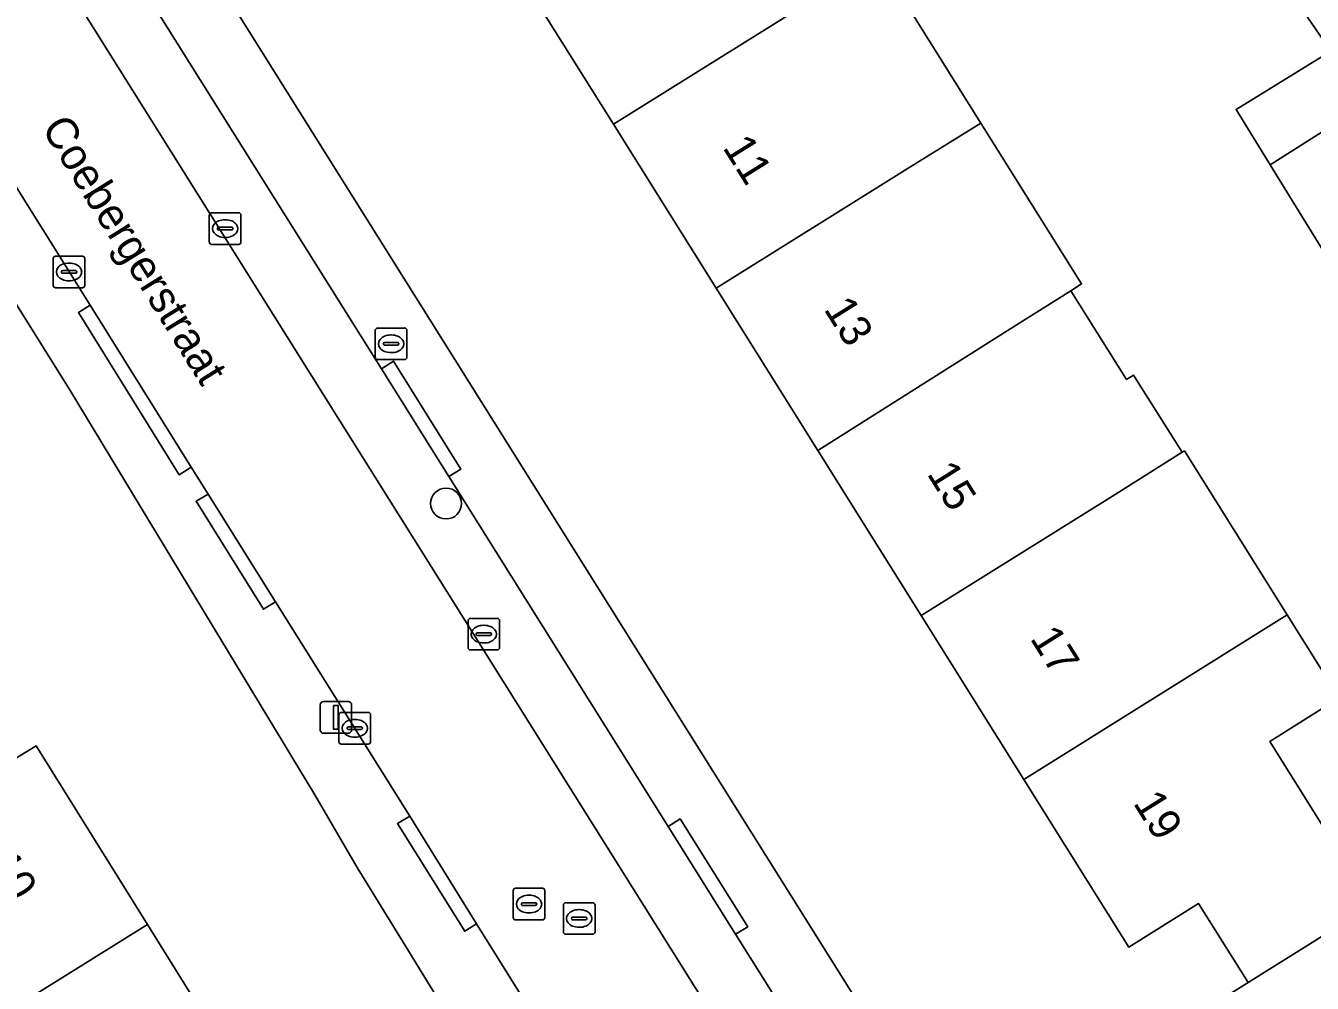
# Model space of a CAD drawing. Extents: x 159352 to 160617, y 385888 to 387323.
# Drawn here: x 159633.66 to 159674.36, y 386083.08 to 386113.37 of the extents above; entities that cross this region are included whole.
import ezdxf

# ---------------------------------------------------------------- set-up
doc = ezdxf.new("R2010")
doc.units = 0
for name, color, linetype in [('IMGEO_Boom', 7, 'Continuous'), ('IMGEO_Brandkraan', 7, 'Continuous'), ('IMGEO_Erf', 7, 'Continuous'), ('IMGEO_Kolk', 7, 'Continuous'), ('IMGEO_Lichtmast', 7, 'Continuous'), ('IMGEO_Openbare_ruimte_label', 7, 'Continuous'), ('IMGEO_Pand', 7, 'Continuous'), ('IMGEO_Pand_nummerreeks', 7, 'Continuous'), ('IMGEO_Parkeervlak_open', 7, 'Continuous'), ('IMGEO_Rijbaan_lokaal_open', 7, 'Continuous'), ('IMGEO_Rioolput', 7, 'Continuous'), ('IMGEO_Voetpad_gesloten', 7, 'Continuous'), ('IMGEO_Voetpad_open', 7, 'Continuous')]:
    doc.layers.add(name, color=color, linetype=linetype)

msp = doc.modelspace()

# ---------------------------------------------------------------- linework, layer by layer
at = {"layer": 'IMGEO_Boom'}
msp.add_circle((159646.955, 386098.257), 0.489, dxfattribs=at)
at = {"layer": 'IMGEO_Brandkraan'}
for p, q in [((159644.717, 386102.883), (159644.717, 386103.735)), ((159644.792, 386103.809), (159645.644, 386103.809)), ((159645.718, 386103.735), (159645.718, 386102.883)), ((159644.976, 386103.303), (159644.976, 386103.315)), ((159645.019, 386103.352), (159645.417, 386103.352)), ((159645.205, 386103.589), (159645.23, 386103.589)), ((159645.46, 386103.315), (159645.46, 386103.303)), ((159645.414, 386103.266), (159645.016, 386103.266)), ((159645.228, 386103.029), (159645.203, 386103.029)), ((159645.644, 386102.809), (159644.792, 386102.809))]:
    msp.add_line(p, q, dxfattribs=at)
for points in [[(159644.717, 386102.883), (159644.717, 386103.735)], [(159644.792, 386103.809), (159645.644, 386103.809)], [(159645.718, 386103.735), (159645.718, 386102.883)], [(159645.644, 386102.809), (159644.792, 386102.809)]]:
    msp.add_lwpolyline(points, dxfattribs=at)
for centre, radius, start, end in [((159644.794, 386103.733), 0.0765, 91.552, 178.448), ((159644.794, 386103.733), 0.0765, 91.552, 178.448), ((159645.642, 386103.733), 0.0765, 1.552, 88.448), ((159645.642, 386103.733), 0.0765, 1.552, 88.448), ((159645.016, 386103.312), 0.0403, 85.8775, 175.7526), ((159645.013, 386103.302), 0.0366, 178.938, 274.7102), ((159645.417, 386103.309), 0.043, 264.8664, 352.4533), ((159645.421, 386103.314), 0.0386, 1.7309, 96.639), ((159644.794, 386102.885), 0.0765, 181.552, 268.448), ((159644.794, 386102.885), 0.0765, 181.552, 268.448), ((159645.642, 386102.885), 0.0765, 271.552, 358.448), ((159645.642, 386102.885), 0.0765, 271.552, 358.448)]:
    msp.add_arc(centre, radius, start, end, dxfattribs=at)
for centre, major_axis, ratio, start_param, end_param in [((159645.204, 386103.309), (-0.387, 0.002), 0.722429, 4.712389, 7.853982), ((159645.229, 386103.309), (-0.39, 0.002), 0.717154, 1.570796, 4.712389)]:
    msp.add_ellipse(centre, major_axis=major_axis, ratio=ratio, start_param=start_param, end_param=end_param, dxfattribs=at)
at = {"layer": 'IMGEO_Erf'}
for points in [[(159676.307, 386103.651), (159673.027, 386108.974), (159671.949, 386110.724), (159674.946, 386112.571), (159672.632, 386115.935), (159669.856, 386114.238), (159666.754, 386119.31), (159665.347, 386121.611), (159668.124, 386123.309), (159666.347, 386126.309), (159663.151, 386124.301), (159659.913, 386129.455), (159658.719, 386131.355), (159656.737, 386134.51), (159659.932, 386136.517), (159657.748, 386139.918), (159654.693, 386138.015), (159653.541, 386139.892), (159650.77, 386144.409), (159653.826, 386146.312)], [(159627.21, 386134.74), (159663.189, 386077.37), (159672.327, 386083.101), (159670.761, 386085.602), (159668.557, 386084.22), (159665.232, 386089.529), (159661.986, 386094.711), (159658.718, 386099.93), (159655.496, 386105.074), (159652.251, 386110.256), (159649.006, 386115.437)], [(159633.335, 386090.188), (159633.988, 386090.595), (159637.508, 386084.943), (159640.76, 386079.72), (159643.901, 386074.676), (159647.225, 386069.338), (159650.372, 386064.285), (159653.576, 386059.14), (159656.924, 386053.763), (159660.035, 386048.768), (159656.92, 386046.828), (159658.02, 386045.063), (159665.788, 386049.899), (159666.048, 386052.236), (159654.99, 386069.935), (159647.967, 386080.518), (159644.145, 386086.744), (159642.808, 386089.045), (159635.064, 386101.827), (159618.898, 386127.7)], [(159660.622, 386115.482), (159663.874, 386110.292), (159667.06, 386105.204), (159666.722, 386104.99), (159668.482, 386102.181), (159668.704, 386102.322), (159670.247, 386099.881), (159670.313, 386099.923), (159673.566, 386094.733), (159675.206, 386092.115), (159673.013, 386090.729), (159674.692, 386088.049)]]:
    msp.add_lwpolyline(points, dxfattribs=at)
at = {"layer": 'IMGEO_Kolk'}
for p, q in [((159639.467, 386106.527), (159639.467, 386107.379)), ((159639.542, 386107.453), (159640.394, 386107.453)), ((159640.468, 386107.379), (159640.468, 386106.527)), ((159639.726, 386106.947), (159639.726, 386106.959)), ((159639.769, 386106.996), (159640.167, 386106.996)), ((159639.955, 386107.233), (159639.98, 386107.233)), ((159640.21, 386106.959), (159640.21, 386106.947)), ((159640.164, 386106.91), (159639.766, 386106.91)), ((159639.978, 386106.673), (159639.953, 386106.673)), ((159640.394, 386106.453), (159639.542, 386106.453)), ((159634.528, 386105.156), (159634.528, 386106.008)), ((159634.603, 386106.082), (159635.455, 386106.082)), ((159635.016, 386105.862), (159635.041, 386105.862)), ((159635.529, 386106.008), (159635.529, 386105.156)), ((159634.787, 386105.576), (159634.787, 386105.588)), ((159635.225, 386105.539), (159634.827, 386105.539)), ((159634.83, 386105.625), (159635.228, 386105.625)), ((159635.271, 386105.588), (159635.271, 386105.576)), ((159635.455, 386105.082), (159634.603, 386105.082)), ((159635.039, 386105.302), (159635.014, 386105.302)), ((159647.65, 386093.699), (159647.65, 386094.551)), ((159647.725, 386094.625), (159648.577, 386094.625)), ((159648.138, 386094.405), (159648.163, 386094.405)), ((159648.651, 386094.551), (159648.651, 386093.699)), ((159647.909, 386094.119), (159647.909, 386094.131)), ((159648.347, 386094.082), (159647.949, 386094.082)), ((159647.952, 386094.168), (159648.35, 386094.168)), ((159648.393, 386094.131), (159648.393, 386094.119)), ((159648.577, 386093.625), (159647.725, 386093.625)), ((159648.161, 386093.845), (159648.136, 386093.845)), ((159643.567, 386090.722), (159643.567, 386091.574)), ((159643.642, 386091.648), (159644.494, 386091.648)), ((159644.568, 386091.574), (159644.568, 386090.722)), ((159643.826, 386091.142), (159643.826, 386091.154)), ((159644.264, 386091.105), (159643.866, 386091.105)), ((159643.869, 386091.191), (159644.267, 386091.191)), ((159644.055, 386091.428), (159644.08, 386091.428)), ((159644.31, 386091.154), (159644.31, 386091.142)), ((159644.078, 386090.868), (159644.053, 386090.868)), ((159644.494, 386090.648), (159643.642, 386090.648))]:
    msp.add_line(p, q, dxfattribs=at)
for points in [[(159639.467, 386106.527), (159639.467, 386107.379)], [(159639.542, 386107.453), (159640.394, 386107.453)], [(159640.468, 386107.379), (159640.468, 386106.527)], [(159640.394, 386106.453), (159639.542, 386106.453)], [(159634.528, 386105.156), (159634.528, 386106.008)], [(159634.603, 386106.082), (159635.455, 386106.082)], [(159635.529, 386106.008), (159635.529, 386105.156)], [(159635.455, 386105.082), (159634.603, 386105.082)], [(159647.65, 386093.699), (159647.65, 386094.551)], [(159647.725, 386094.625), (159648.577, 386094.625)], [(159648.651, 386094.551), (159648.651, 386093.699)], [(159648.577, 386093.625), (159647.725, 386093.625)], [(159643.567, 386090.722), (159643.567, 386091.574)], [(159643.642, 386091.648), (159644.494, 386091.648)], [(159644.568, 386091.574), (159644.568, 386090.722)], [(159644.494, 386090.648), (159643.642, 386090.648)]]:
    msp.add_lwpolyline(points, dxfattribs=at)
for centre, radius, start, end in [((159639.544, 386107.377), 0.0765, 91.552, 178.448), ((159639.544, 386107.377), 0.0765, 91.552, 178.448), ((159640.392, 386107.377), 0.0765, 1.552, 88.448), ((159640.392, 386107.377), 0.0765, 1.552, 88.448), ((159639.766, 386106.956), 0.0403, 85.8775, 175.7526), ((159639.763, 386106.946), 0.0366, 178.938, 274.7102), ((159640.167, 386106.953), 0.043, 264.8664, 352.4533), ((159640.171, 386106.958), 0.0386, 1.7309, 96.639), ((159639.544, 386106.529), 0.0765, 181.552, 268.448), ((159639.544, 386106.529), 0.0765, 181.552, 268.448), ((159640.392, 386106.529), 0.0765, 271.552, 358.448), ((159640.392, 386106.529), 0.0765, 271.552, 358.448), ((159634.605, 386106.006), 0.0765, 91.552, 178.448), ((159634.605, 386106.006), 0.0765, 91.552, 178.448), ((159635.453, 386106.006), 0.0765, 1.552, 88.448), ((159635.453, 386106.006), 0.0765, 1.552, 88.448), ((159634.827, 386105.585), 0.0403, 85.8775, 175.7526), ((159634.824, 386105.575), 0.0366, 178.938, 274.7102), ((159635.228, 386105.582), 0.043, 264.8664, 352.4533), ((159635.232, 386105.587), 0.0386, 1.7309, 96.639), ((159634.605, 386105.158), 0.0765, 181.552, 268.448), ((159634.605, 386105.158), 0.0765, 181.552, 268.448), ((159635.453, 386105.158), 0.0765, 271.552, 358.448), ((159635.453, 386105.158), 0.0765, 271.552, 358.448), ((159647.727, 386094.549), 0.0765, 91.552, 178.448), ((159647.727, 386094.549), 0.0765, 91.552, 178.448), ((159648.575, 386094.549), 0.0765, 1.552, 88.448), ((159648.575, 386094.549), 0.0765, 1.552, 88.448), ((159647.949, 386094.128), 0.0403, 85.8775, 175.7526), ((159647.946, 386094.118), 0.0366, 178.938, 274.7102), ((159648.35, 386094.125), 0.043, 264.8664, 352.4533), ((159648.354, 386094.13), 0.0386, 1.7309, 96.639), ((159647.727, 386093.701), 0.0765, 181.552, 268.448), ((159647.727, 386093.701), 0.0765, 181.552, 268.448), ((159648.575, 386093.701), 0.0765, 271.552, 358.448), ((159648.575, 386093.701), 0.0765, 271.552, 358.448), ((159643.644, 386091.572), 0.0765, 91.552, 178.448), ((159643.644, 386091.572), 0.0765, 91.552, 178.448), ((159644.492, 386091.572), 0.0765, 1.552, 88.448), ((159644.492, 386091.572), 0.0765, 1.552, 88.448), ((159643.866, 386091.151), 0.0403, 85.8775, 175.7526), ((159643.863, 386091.141), 0.0366, 178.938, 274.7102), ((159644.267, 386091.148), 0.043, 264.8664, 352.4533), ((159644.271, 386091.153), 0.0386, 1.7309, 96.639), ((159643.644, 386090.724), 0.0765, 181.552, 268.448), ((159643.644, 386090.724), 0.0765, 181.552, 268.448), ((159644.492, 386090.724), 0.0765, 271.552, 358.448), ((159644.492, 386090.724), 0.0765, 271.552, 358.448)]:
    msp.add_arc(centre, radius, start, end, dxfattribs=at)
for centre, major_axis, ratio, start_param, end_param in [((159639.954, 386106.953), (-0.387, 0.002), 0.722429, 4.712389, 7.853982), ((159639.979, 386106.953), (-0.39, 0.002), 0.717154, 1.570796, 4.712389), ((159635.015, 386105.582), (-0.387, 0.002), 0.722429, 4.712389, 7.853982), ((159635.04, 386105.582), (-0.39, 0.002), 0.717154, 1.570796, 4.712389), ((159648.137, 386094.125), (-0.387, 0.002), 0.722429, 4.712389, 7.853982), ((159648.162, 386094.125), (-0.39, 0.002), 0.717154, 1.570796, 4.712389), ((159644.054, 386091.148), (-0.387, 0.002), 0.722429, 4.712389, 7.853982), ((159644.079, 386091.148), (-0.39, 0.002), 0.717154, 1.570796, 4.712389)]:
    msp.add_ellipse(centre, major_axis=major_axis, ratio=ratio, start_param=start_param, end_param=end_param, dxfattribs=at)
at = {"layer": 'IMGEO_Lichtmast'}
for p, q in [((159642.977, 386091.09), (159642.977, 386091.89)), ((159642.977, 386091.89), (159642.977, 386091.09)), ((159643.077, 386091.99), (159643.867, 386091.99)), ((159643.867, 386091.99), (159643.077, 386091.99)), ((159643.967, 386091.89), (159643.967, 386091.09)), ((159643.967, 386091.09), (159643.967, 386091.89)), ((159643.867, 386090.99), (159643.077, 386090.99)), ((159643.077, 386090.99), (159643.867, 386090.99))]:
    msp.add_line(p, q, dxfattribs=at)
msp.add_lwpolyline([(159643.397, 386091.865), (159643.547, 386091.865), (159643.547, 386091.115), (159643.397, 386091.115), (159643.397, 386091.865)], dxfattribs=at)
for centre, start, end in [((159643.077, 386091.89), 90, 180), ((159643.077, 386091.89), 90, 180), ((159643.867, 386091.89), 0, 90), ((159643.867, 386091.89), 360, 90), ((159643.077, 386091.09), 180, 270), ((159643.077, 386091.09), 180, 270), ((159643.867, 386091.09), 270, 0), ((159643.867, 386091.09), 270, 0)]:
    msp.add_arc(centre, 0.1, start, end, dxfattribs=at)
at = {"layer": 'IMGEO_Pand'}
for points in [[(159649.006, 386115.437), (159652.251, 386110.256), (159660.622, 386115.482), (159658.886, 386118.252), (159656.647, 386116.846), (159655.132, 386119.263)], [(159663.874, 386110.292), (159660.622, 386115.482), (159652.251, 386110.256), (159655.496, 386105.074), (159661.625, 386108.901)], [(159676.17, 386110.96), (159675.114, 386112.674), (159674.946, 386112.571), (159671.949, 386110.724), (159673.027, 386108.974)], [(159676.17, 386110.96), (159673.027, 386108.974), (159676.307, 386103.651), (159679.461, 386105.62)], [(159666.722, 386104.99), (159667.06, 386105.204), (159663.874, 386110.292), (159661.625, 386108.901), (159655.496, 386105.074), (159658.718, 386099.93), (159664.827, 386103.791)], [(159668.482, 386102.181), (159666.722, 386104.99), (159664.827, 386103.791), (159658.718, 386099.93), (159661.986, 386094.711), (159668.118, 386098.539), (159670.247, 386099.881), (159668.704, 386102.322)], [(159670.313, 386099.923), (159670.247, 386099.881), (159668.118, 386098.539), (159661.986, 386094.711), (159665.232, 386089.529), (159673.566, 386094.733)], [(159665.232, 386089.529), (159668.557, 386084.22), (159670.761, 386085.602), (159672.327, 386083.101), (159674.352, 386084.375), (159678.889, 386087.231), (159677.33, 386089.715), (159674.692, 386088.049), (159673.013, 386090.729), (159675.206, 386092.115), (159673.566, 386094.733)], [(159628.789, 386079.509), (159637.508, 386084.943), (159633.988, 386090.595), (159633.335, 386090.188), (159631.369, 386093.346), (159627.125, 386090.704), (159623.305, 386088.325), (159625.42, 386084.93), (159627.206, 386082.05)], [(159640.76, 386079.72), (159637.508, 386084.943), (159628.789, 386079.509), (159626.901, 386078.332), (159624.337, 386076.711), (159627.574, 386071.502), (159630.164, 386073.091), (159634.575, 386075.859)]]:
    msp.add_lwpolyline(points, close=True, dxfattribs=at)
at = {"layer": 'IMGEO_Parkeervlak_open'}
for points in [[(159626.512, 386128.107), (159670.239, 386058.378)], [(159670.242, 386062.057), (159664.392, 386071.428), (159662.26, 386074.831), (159661.719, 386075.692), (159659.596, 386079.097), (159656.115, 386084.635), (159653.983, 386088.042), (159647.039, 386099.116), (159644.917, 386102.518), (159632.416, 386122.422), (159629.965, 386126.37)]]:
    msp.add_lwpolyline(points, dxfattribs=at)
at = {"layer": 'IMGEO_Rijbaan_lokaal_open'}
msp.add_lwpolyline([(159641.564, 386095.152), (159645.806, 386088.37), (159647.92, 386084.96), (159666.118, 386055.802), (159670.239, 386058.378), (159626.512, 386128.107), (159625.752, 386129.326), (159621.761, 386126.823), (159624.572, 386122.299), (159628.257, 386116.428), (159635.697, 386104.535), (159638.89, 386099.412), (159639.428, 386098.549)], close=True, dxfattribs=at)
at = {"layer": 'IMGEO_Rioolput'}
for p, q in [((159649.079, 386085.161), (159649.079, 386086.013)), ((159649.154, 386086.087), (159650.006, 386086.087)), ((159649.567, 386085.867), (159649.592, 386085.867)), ((159650.08, 386086.013), (159650.08, 386085.161)), ((159649.338, 386085.581), (159649.338, 386085.593)), ((159649.776, 386085.544), (159649.378, 386085.544)), ((159649.381, 386085.63), (159649.779, 386085.63)), ((159649.822, 386085.593), (159649.822, 386085.581)), ((159650.667, 386084.705), (159650.667, 386085.557)), ((159650.742, 386085.631), (159651.594, 386085.631)), ((159651.155, 386085.411), (159651.18, 386085.411)), ((159651.668, 386085.557), (159651.668, 386084.705)), ((159650.006, 386085.087), (159649.154, 386085.087)), ((159649.59, 386085.307), (159649.565, 386085.307)), ((159650.926, 386085.125), (159650.926, 386085.137)), ((159651.364, 386085.088), (159650.966, 386085.088)), ((159650.969, 386085.174), (159651.367, 386085.174)), ((159651.41, 386085.137), (159651.41, 386085.125)), ((159651.594, 386084.631), (159650.742, 386084.631)), ((159651.178, 386084.851), (159651.153, 386084.851))]:
    msp.add_line(p, q, dxfattribs=at)
for points in [[(159649.079, 386085.161), (159649.079, 386086.013)], [(159649.154, 386086.087), (159650.006, 386086.087)], [(159650.08, 386086.013), (159650.08, 386085.161)], [(159650.667, 386084.705), (159650.667, 386085.557)], [(159650.742, 386085.631), (159651.594, 386085.631)], [(159651.668, 386085.557), (159651.668, 386084.705)], [(159650.006, 386085.087), (159649.154, 386085.087)], [(159651.594, 386084.631), (159650.742, 386084.631)]]:
    msp.add_lwpolyline(points, dxfattribs=at)
for centre, radius, start, end in [((159649.156, 386086.011), 0.0765, 91.552, 178.448), ((159649.156, 386086.011), 0.0765, 91.552, 178.448), ((159650.004, 386086.011), 0.0765, 1.552, 88.448), ((159650.004, 386086.011), 0.0765, 1.552, 88.448), ((159649.378, 386085.59), 0.0403, 85.8775, 175.7526), ((159649.375, 386085.58), 0.0366, 178.938, 274.7102), ((159649.779, 386085.587), 0.043, 264.8664, 352.4533), ((159649.783, 386085.592), 0.0386, 1.7309, 96.639), ((159650.744, 386085.555), 0.0765, 91.552, 178.448), ((159650.744, 386085.555), 0.0765, 91.552, 178.448), ((159651.592, 386085.555), 0.0765, 1.552, 88.448), ((159651.592, 386085.555), 0.0765, 1.552, 88.448), ((159649.156, 386085.163), 0.0765, 181.552, 268.448), ((159649.156, 386085.163), 0.0765, 181.552, 268.448), ((159650.004, 386085.163), 0.0765, 271.552, 358.448), ((159650.004, 386085.163), 0.0765, 271.552, 358.448), ((159650.966, 386085.134), 0.0403, 85.8775, 175.7526), ((159650.963, 386085.124), 0.0366, 178.938, 274.7102), ((159651.367, 386085.131), 0.043, 264.8664, 352.4533), ((159651.371, 386085.136), 0.0386, 1.7309, 96.639), ((159650.744, 386084.707), 0.0765, 181.552, 268.448), ((159650.744, 386084.707), 0.0765, 181.552, 268.448), ((159651.592, 386084.707), 0.0765, 271.552, 358.448), ((159651.592, 386084.707), 0.0765, 271.552, 358.448)]:
    msp.add_arc(centre, radius, start, end, dxfattribs=at)
for centre, major_axis, ratio, start_param, end_param in [((159649.566, 386085.587), (-0.387, 0.002), 0.722429, 4.712389, 7.853982), ((159649.591, 386085.587), (-0.39, 0.002), 0.717154, 1.570796, 4.712389), ((159651.154, 386085.131), (-0.387, 0.002), 0.722429, 4.712389, 7.853982), ((159651.179, 386085.131), (-0.39, 0.002), 0.717154, 1.570796, 4.712389)]:
    msp.add_ellipse(centre, major_axis=major_axis, ratio=ratio, start_param=start_param, end_param=end_param, dxfattribs=at)
at = {"layer": 'IMGEO_Voetpad_gesloten'}
msp.add_lwpolyline([(159653.826, 386146.312), (159656.594, 386141.799), (159657.748, 386139.918), (159659.932, 386136.517), (159661.914, 386133.363), (159663.114, 386131.453), (159666.347, 386126.309), (159668.124, 386123.309), (159669.515, 386121.034), (159672.632, 386115.935), (159674.946, 386112.571), (159675.114, 386112.674), (159676.17, 386110.96), (159679.461, 386105.62), (159682.667, 386100.416), (159684.084, 386098.115), (159687.517, 386092.666), (159678.889, 386087.231), (159674.352, 386084.375), (159672.327, 386083.101), (159663.189, 386077.37)], dxfattribs=at)
at = {"layer": 'IMGEO_Voetpad_open'}
for points in [[(159675.699, 386050.365), (159680.364, 386052.973), (159678.147, 386053.368), (159675.622, 386057.544), (159664.171, 386075.803), (159663.189, 386077.37), (159627.21, 386134.74)], [(159668.845, 386049.431), (159665.438, 386054.888), (159666.336, 386055.453), (159666.118, 386055.802), (159647.92, 386084.96), (159647.546, 386084.725), (159645.418, 386088.134), (159645.806, 386088.37), (159641.564, 386095.152), (159641.176, 386094.91), (159639.046, 386098.327), (159639.428, 386098.549), (159638.89, 386099.412), (159638.511, 386099.168), (159635.326, 386104.296), (159635.697, 386104.535), (159628.257, 386116.428), (159627.886, 386116.189), (159624.211, 386122.054), (159624.572, 386122.299), (159621.761, 386126.823), (159620.473, 386128.883)], [(159618.898, 386127.7), (159635.064, 386101.827), (159642.808, 386089.045), (159644.145, 386086.744), (159647.967, 386080.518), (159654.99, 386069.935), (159666.048, 386052.236), (159665.788, 386049.899), (159665.23, 386044.882), (159665.019, 386042.984), (159666.211, 386043.692), (159668.331, 386045.027), (159667.856, 386045.816), (159669.924, 386047.11)], [(159629.965, 386126.37), (159632.416, 386122.422), (159644.917, 386102.518), (159645.294, 386102.758), (159647.424, 386099.344), (159647.039, 386099.116), (159653.983, 386088.042), (159654.359, 386088.279), (159656.498, 386084.869), (159656.115, 386084.635), (159659.596, 386079.097), (159659.965, 386079.334), (159662.104, 386075.928), (159661.719, 386075.692), (159662.26, 386074.831), (159662.612, 386075.077), (159664.773, 386071.662), (159664.392, 386071.428), (159670.242, 386062.057)]]:
    msp.add_lwpolyline(points, dxfattribs=at)
for points in [[(159635.697, 386104.535), (159635.326, 386104.296), (159638.511, 386099.168), (159638.89, 386099.412)], [(159644.917, 386102.518), (159647.039, 386099.116), (159647.424, 386099.344), (159645.294, 386102.758)], [(159639.428, 386098.549), (159639.046, 386098.327), (159641.176, 386094.91), (159641.564, 386095.152)], [(159645.806, 386088.37), (159645.418, 386088.134), (159647.546, 386084.725), (159647.92, 386084.96)], [(159656.115, 386084.635), (159656.498, 386084.869), (159654.359, 386088.279), (159653.983, 386088.042)]]:
    msp.add_lwpolyline(points, close=True, dxfattribs=at)

# ---------------------------------------------------------------- texts
at = {"layer": 'IMGEO_Openbare_ruimte_label'}
msp.add_text('Coebergerstraat', height=1, rotation=301.8778, dxfattribs=at).set_placement((159634.137, 386110.133))
at = {"layer": 'IMGEO_Pand_nummerreeks'}
for s, rotation, p in [('11', 302.0591, (159655.687, 386109.519)), ('13', 302.0568, (159658.887, 386104.407)), ('15', 302.0568, (159662.149, 386099.2)), ('17', 302.0568, (159665.41, 386093.992)), ('19', 302.0591, (159668.672, 386088.784)), ('10', 301.9118, (159632.444, 386086.869))]:
    msp.add_text(s, height=1, rotation=rotation, dxfattribs=at).set_placement(p)

doc.saveas('drawing.dxf')
